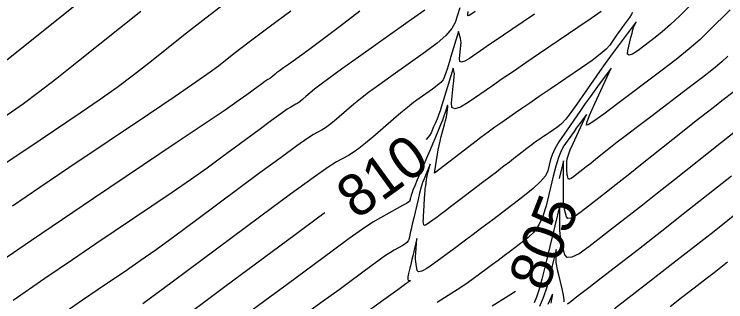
# Model space of a CAD drawing. Extents: x 2079879 to 2092887, y 778083 to 784051.
# Drawn here: x 2083989.89 to 2084037.6, y 780844.44 to 780863.74 of the extents above; entities that cross this region are included whole.
import ezdxf

# ---------------------------------------------------------------- set-up
doc = ezdxf.new("R2010")
doc.units = 0
doc.layers.add('DT_X_Contour_Major', color=7, linetype='Continuous')
doc.layers.add('DT_X_Contour_Minor', color=7, linetype='Continuous')

msp = doc.modelspace()

# ---------------------------------------------------------------- linework, layer by layer
at = {"layer": 'DT_X_Contour_Major'}
for points in [[(2084008.442, 780863.946), (2084006.976, 780862.858), (2084005.831, 780862.001), (2084005.007, 780861.378), (2084004.503, 780860.986), (2084003.588, 780860.253), (2084003.037, 780859.844), (2084002.071, 780859.167), (2084000.69, 780858.224), (2083998.894, 780857.012), (2083993.551, 780853.426), (2083991.605, 780852.114), (2083989.773, 780850.868)], [(2084029.255, 780863.92), (2084028.568, 780863.45), (2084027.694, 780862.855), (2084025.115, 780861.102), (2084024.193, 780860.474), (2084023.36, 780859.904), (2084022.616, 780859.394), (2084021.962, 780858.942), (2084020.336, 780857.815), (2084019.808, 780857.497), (2084019.445, 780857.388), (2084019.245, 780857.488), (2084019.21, 780857.798), (2084019.334, 780858.902), (2084019.372, 780859.272), (2084019.396, 780859.552), (2084019.403, 780859.743), (2084019.395, 780859.844), (2084019.321, 780860.111), (2084018.67, 780857.988), (2084018.544, 780857.578), (2084018.443, 780857.26), (2084018.367, 780857.033), (2084018.318, 780856.896), (2084018.219, 780856.655), (2084018.178, 780856.556), (2084018.131, 780856.443), (2084018.076, 780856.314), (2084018.015, 780856.171), (2084017.841, 780855.767), (2084017.73, 780855.588), (2084017.528, 780855.353), (2084017.497, 780855.322)], [(2084038.17, 780858.541), (2084037.347, 780857.919), (2084036.95, 780857.614), (2084036.377, 780857.166), (2084035.628, 780856.574), (2084034.702, 780855.84), (2084032, 780853.69), (2084031.057, 780852.942), (2084030.257, 780852.309), (2084029.599, 780851.792), (2084029.084, 780851.39), (2084027.899, 780850.473), (2084027.505, 780850.195), (2084027.21, 780850.048), (2084027.015, 780850.033), (2084026.92, 780850.149), (2084026.799, 780850.633), (2084026.76, 780850.846), (2084026.732, 780851.123), (2084026.716, 780851.463), (2084026.712, 780851.867), (2084026.721, 780853.901), (2084026.438, 780852.724), (2084026.434, 780852.706)], [(2084010.72, 780850.406), (2084010.313, 780850.113), (2084008.721, 780848.939), (2084004.016, 780845.443), (2084002.4, 780844.244), (2084001.079, 780843.267), (2084000.055, 780842.513), (2083999.326, 780841.983), (2083997.776, 780840.865), (2083996.886, 780840.232), (2083995.377, 780839.173), (2083993.25, 780837.687), (2083990.504, 780835.775), (2083982.357, 780830.105)], [(2084023.511, 780845.128), (2084023.193, 780844.924), (2084022.658, 780844.588), (2084021.945, 780844.143)]]:
    msp.add_lwpolyline(points, dxfattribs=at)
at = {"layer": 'DT_X_Contour_Minor'}
for points in [[(2083995.306, 780865.402), (2083989.504, 780860.752), (2083987.598, 780859.226), (2083986.234, 780858.133), (2083985.409, 780857.473), (2083985.126, 780857.247), (2083985.09, 780857.224), (2083985.078, 780857.215), (2083985.065, 780857.207), (2083985.054, 780857.199), (2083985.043, 780857.192), (2083985.016, 780857.172), (2083984.53, 780856.842), (2083983.092, 780855.865), (2083980.702, 780854.242), (2083977.361, 780851.971), (2083967.182, 780845.056), (2083963.771, 780842.735), (2083961.174, 780840.96), (2083959.391, 780839.731), (2083958.421, 780839.047), (2083956.92, 780837.951), (2083956.105, 780837.363)], [(2084003.894, 780864.365), (2084002.529, 780863.317), (2084001.437, 780862.458), (2083998.893, 780860.419), (2083997.891, 780859.638), (2083996.792, 780858.823), (2083995.596, 780857.974), (2083994.305, 780857.091), (2083990.731, 780854.692), (2083989.429, 780853.814), (2083988.204, 780852.981), (2083987.055, 780852.192), (2083985.983, 780851.447), (2083983.225, 780849.52), (2083981.981, 780848.657), (2083980.316, 780847.514), (2083978.23, 780846.089), (2083975.723, 780844.384), (2083968.479, 780839.462), (2083965.895, 780837.696), (2083963.577, 780836.09), (2083961.525, 780834.644), (2083959.739, 780833.357), (2083955.331, 780830.138)], [(2084017.433, 780864.019), (2084016.318, 780863.228), (2084012.971, 780860.859), (2084011.845, 780860.059), (2084010.979, 780859.433), (2084010.373, 780858.982), (2084010.027, 780858.707), (2084009.45, 780858.206), (2084009.244, 780858.033), (2084009.062, 780857.89), (2084008.902, 780857.777), (2084008.765, 780857.693), (2084008.429, 780857.51), (2084008.202, 780857.364), (2084007.774, 780857.061), (2084007.143, 780856.601), (2084006.31, 780855.985), (2084003.82, 780854.135), (2084002.827, 780853.409), (2084001.713, 780852.62), (2084000.48, 780851.767), (2083999.127, 780850.85), (2083995.358, 780848.32), (2083993.8, 780847.265), (2083991.953, 780845.999), (2083989.817, 780844.521)], [(2084019.77, 780864.154), (2084019.449, 780863.175), (2084019.235, 780862.777), (2084018.833, 780862.317), (2084018.244, 780861.794), (2084017.467, 780861.209), (2084015.146, 780859.566), (2084014.338, 780858.987), (2084013.656, 780858.483), (2084013.1, 780858.053), (2084012.67, 780857.697), (2084011.691, 780856.848), (2084011.344, 780856.555), (2084011.034, 780856.313), (2084010.763, 780856.12), (2084010.53, 780855.979), (2084009.961, 780855.669), (2084009.577, 780855.42), (2084008.85, 780854.906), (2084007.78, 780854.127), (2084006.369, 780853.083), (2084002.147, 780849.946), (2084000.669, 780848.854), (2083999.401, 780847.932), (2083998.343, 780847.179), (2083997.495, 780846.595), (2083995.512, 780845.264), (2083994.476, 780844.558), (2083992.856, 780843.439)], [(2084035.224, 780864.325), (2084034.518, 780863.628), (2084033.891, 780863.038), (2084033.342, 780862.553), (2084032.873, 780862.175), (2084031.725, 780861.307), (2084031.358, 780861.063), (2084031.12, 780860.981), (2084031.009, 780861.061), (2084031.026, 780861.303), (2084031.243, 780862.167), (2084031.317, 780862.457), (2084031.378, 780862.682), (2084031.426, 780862.841), (2084031.461, 780862.935), (2084031.591, 780863.217), (2084030.183, 780861.341), (2084029.866, 780860.913), (2084029.519, 780860.433), (2084029.143, 780859.901), (2084028.736, 780859.317), (2084027.613, 780857.691), (2084027.217, 780857.139), (2084026.873, 780856.703), (2084026.58, 780856.383), (2084026.339, 780856.178), (2084025.764, 780855.787), (2084025.562, 780855.65), (2084025.389, 780855.532), (2084025.244, 780855.433), (2084025.127, 780855.352), (2084024.854, 780855.163), (2084024.741, 780855.082), (2084024.605, 780854.982), (2084024.447, 780854.863), (2084024.268, 780854.725), (2084023.758, 780854.331), (2084023.402, 780854.056), (2084023.243, 780853.932), (2084023.096, 780853.819), (2084022.723, 780853.53), (2084022.528, 780853.381), (2084022.225, 780853.149), (2084021.814, 780852.836), (2084021.295, 780852.44), (2084019.765, 780851.277), (2084019.239, 780850.878), (2084018.811, 780850.554), (2084018.479, 780850.304), (2084018.245, 780850.129), (2084017.748, 780849.762), (2084017.583, 780849.648), (2084017.463, 780849.583), (2084017.387, 780849.567), (2084017.356, 780849.599), (2084017.33, 780849.749), (2084017.324, 780849.839), (2084017.326, 780849.995), (2084017.335, 780850.218), (2084017.352, 780850.508), (2084017.408, 780851.369), (2084017.428, 780851.659), (2084017.444, 780851.884), (2084017.458, 780852.043), (2084017.469, 780852.137), (2084017.504, 780852.365), (2084017.514, 780852.433), (2084017.525, 780852.505), (2084017.537, 780852.582), (2084017.569, 780852.792), (2084017.583, 780852.874), (2084017.602, 780852.964), (2084017.624, 780853.062), (2084017.651, 780853.167), (2084017.786, 780853.673), (2084017.565, 780853.131), (2084017.518, 780853.017), (2084017.472, 780852.908), (2084017.428, 780852.803), (2084017.385, 780852.702), (2084017.272, 780852.44), (2084017.221, 780852.295), (2084017.154, 780852.059), (2084017.07, 780851.732), (2084016.969, 780851.312), (2084016.678, 780850.071), (2084016.58, 780849.65), (2084016.502, 780849.318), (2084016.446, 780849.076), (2084016.41, 780848.922), (2084016.345, 780848.631), (2084016.298, 780848.522), (2084016.208, 780848.413), (2084016.074, 780848.304), (2084015.896, 780848.195), (2084015.363, 780847.905), (2084015.119, 780847.758), (2084014.787, 780847.536), (2084014.367, 780847.239), (2084013.86, 780846.867), (2084012.389, 780845.774), (2084011.67, 780845.245), (2084010.618, 780844.478), (2084009.231, 780843.474)], [(2084037.892, 780864.041), (2084036.478, 780862.62), (2084035.879, 780862.051), (2084035.142, 780861.411), (2084034.267, 780860.7), (2084033.255, 780859.918), (2084030.37, 780857.737), (2084029.427, 780857.033), (2084028.76, 780856.558), (2084028.369, 780856.311), (2084028.255, 780856.293), (2084028.319, 780856.548), (2084028.369, 780856.695), (2084028.472, 780856.944), (2084028.627, 780857.296), (2084028.834, 780857.75), (2084029.925, 780860.108), (2084029, 780858.876), (2084028.778, 780858.574), (2084028.507, 780858.196), (2084028.187, 780857.742), (2084027.818, 780857.212), (2084026.771, 780855.696), (2084026.419, 780855.163), (2084026.147, 780854.7), (2084025.957, 780854.308), (2084025.848, 780853.987), (2084025.666, 780853.224), (2084025.511, 780852.901), (2084025.183, 780852.505), (2084024.682, 780852.036), (2084024.007, 780851.494), (2084021.977, 780849.951), (2084021.246, 780849.396), (2084020.574, 780848.889), (2084019.962, 780848.431), (2084019.41, 780848.02), (2084018.016, 780846.99), (2084017.555, 780846.672), (2084017.218, 780846.489), (2084017.005, 780846.443), (2084016.916, 780846.533), (2084016.844, 780846.955), (2084016.822, 780847.12), (2084016.81, 780847.298), (2084016.808, 780847.489), (2084016.817, 780847.693), (2084016.881, 780848.678), (2084016.609, 780847.516), (2084016.553, 780847.278), (2084016.502, 780847.06), (2084016.457, 780846.864), (2084016.417, 780846.688), (2084016.317, 780846.247), (2084016.289, 780846.102), (2084016.279, 780845.995), (2084016.286, 780845.928), (2084016.312, 780845.899), (2084016.406, 780845.875), (2084016.432, 780845.865), (2084016.442, 780845.853), (2084016.436, 780845.839), (2084016.413, 780845.822), (2084016.331, 780845.774), (2084016.295, 780845.752), (2084016.252, 780845.723), (2084016.202, 780845.686), (2084016.143, 780845.642), (2084015.975, 780845.514), (2084015.618, 780845.254), (2084014.673, 780844.571), (2084013.14, 780843.464)], [(2083998.372, 780863.93), (2083994.199, 780860.586), (2083992.745, 780859.432), (2083991.513, 780858.478), (2083990.503, 780857.723), (2083989.715, 780857.169), (2083987.911, 780855.958), (2083987.253, 780855.515), (2083986.635, 780855.094), (2083986.055, 780854.696), (2083985.513, 780854.319), (2083984.121, 780853.346), (2083983.255, 780852.75), (2083981.704, 780851.689), (2083979.466, 780850.165), (2083976.542, 780848.178), (2083967.83, 780842.259), (2083964.833, 780840.216), (2083962.376, 780838.525), (2083960.458, 780837.187), (2083959.08, 780836.202), (2083956.125, 780834.045), (2083954.898, 780833.153)], [(2084013.068, 780863.94), (2084011.706, 780862.898), (2084010.624, 780862.076), (2084009.822, 780861.475), (2084009.3, 780861.094), (2084008.28, 780860.372), (2084007.938, 780860.128), (2084007.674, 780859.938), (2084007.489, 780859.801), (2084007.384, 780859.717), (2084007.208, 780859.564), (2084007.145, 780859.512), (2084007.09, 780859.468), (2084007.041, 780859.433), (2084006.999, 780859.408), (2084006.897, 780859.352), (2084006.828, 780859.308), (2084006.697, 780859.215), (2084006.505, 780859.075), (2084006.252, 780858.888), (2084005.493, 780858.324), (2084004.984, 780857.964), (2084004.025, 780857.308), (2084002.617, 780856.355), (2084000.759, 780855.105), (2083995.204, 780851.376), (2083993.124, 780849.973), (2083991.051, 780848.559), (2083988.983, 780847.136)], [(2084024.778, 780863.75), (2084023.251, 780862.712), (2084022.704, 780862.34), (2084022.211, 780862.003), (2084021.771, 780861.701), (2084021.383, 780861.433), (2084020.42, 780860.766), (2084020.108, 780860.577), (2084019.893, 780860.513), (2084019.775, 780860.572), (2084019.753, 780860.756), (2084019.827, 780861.409), (2084019.847, 780861.637), (2084019.854, 780861.828), (2084019.846, 780861.984), (2084019.825, 780862.105), (2084019.692, 780862.582), (2084019.174, 780860.892), (2084019.071, 780860.557), (2084018.984, 780860.276), (2084018.912, 780860.05), (2084018.857, 780859.878), (2084018.73, 780859.493), (2084018.646, 780859.336), (2084018.487, 780859.155), (2084018.255, 780858.949), (2084017.949, 780858.718), (2084017.035, 780858.071), (2084016.67, 780857.802), (2084016.262, 780857.482), (2084015.81, 780857.111), (2084015.314, 780856.688), (2084013.933, 780855.49), (2084013.443, 780855.077), (2084013.006, 780854.735), (2084012.624, 780854.464), (2084012.296, 780854.264), (2084011.494, 780853.827), (2084010.951, 780853.476), (2084009.926, 780852.751), (2084008.418, 780851.653), (2084006.427, 780850.181), (2084000.474, 780845.757), (2083998.512, 780844.299)], [(2084031.358, 780863.855), (2084031.27, 780863.693), (2084031.155, 780863.525), (2084030.811, 780863.067), (2084030.679, 780862.889), (2084030.54, 780862.697), (2084030.393, 780862.49), (2084030.24, 780862.27), (2084029.821, 780861.664), (2084029.585, 780861.398), (2084029.192, 780861.055), (2084028.641, 780860.636), (2084027.932, 780860.139), (2084025.832, 780858.711), (2084025.096, 780858.21), (2084024.463, 780857.779), (2084023.934, 780857.416), (2084023.508, 780857.122), (2084022.51, 780856.43), (2084022.114, 780856.149), (2084021.672, 780855.827), (2084021.187, 780855.462), (2084020.656, 780855.056), (2084018.078, 780853.061), (2084018.276, 780854.357), (2084018.324, 780854.639), (2084018.381, 780854.926), (2084018.448, 780855.221), (2084018.524, 780855.522), (2084018.74, 780856.335), (2084018.812, 780856.613), (2084018.867, 780856.838), (2084018.904, 780857.01), (2084018.923, 780857.129), (2084018.951, 780857.376), (2084018.959, 780857.458), (2084018.965, 780857.52), (2084018.966, 780857.562), (2084018.965, 780857.584), (2084018.95, 780857.639), (2084018.816, 780857.203), (2084018.773, 780857.078), (2084018.702, 780856.889), (2084018.602, 780856.635), (2084018.474, 780856.318), (2084018.093, 780855.385), (2084017.944, 780855.024), (2084017.784, 780854.64), (2084017.612, 780854.233), (2084017.427, 780853.803), (2084016.921, 780852.627), (2084016.753, 780852.231), (2084016.627, 780851.928), (2084016.546, 780851.718), (2084016.507, 780851.599), (2084016.462, 780851.406), (2084016.446, 780851.341), (2084016.434, 780851.289), (2084016.426, 780851.252), (2084016.42, 780851.228), (2084016.41, 780851.183), (2084016.354, 780851.139), (2084016.195, 780851.043), (2084015.931, 780850.894), (2084015.563, 780850.691), (2084014.445, 780850.082), (2084013.933, 780849.774), (2084013.237, 780849.308), (2084012.356, 780848.685), (2084011.29, 780847.903), (2084008.202, 780845.608), (2084007.035, 780844.744), (2084005.848, 780843.873)], [(2084020.805, 780863.924), (2084020.505, 780863.716), (2084020.408, 780863.658), (2084020.341, 780863.638), (2084020.304, 780863.656), (2084020.297, 780863.713), (2084020.32, 780863.917)], [(2084037.733, 780860.915), (2084037.336, 780860.545), (2084036.775, 780860.072), (2084036.05, 780859.494), (2084035.16, 780858.812), (2084032.571, 780856.855), (2084031.675, 780856.175), (2084030.929, 780855.605), (2084030.332, 780855.145), (2084029.885, 780854.794), (2084028.893, 780854.005), (2084028.547, 780853.73), (2084028.253, 780853.498), (2084028.012, 780853.308), (2084027.823, 780853.161), (2084027.388, 780852.824), (2084027.243, 780852.722), (2084027.135, 780852.668), (2084027.063, 780852.663), (2084027.028, 780852.705), (2084026.984, 780852.883), (2084026.969, 780852.963), (2084026.959, 780853.07), (2084026.954, 780853.205), (2084026.952, 780853.366), (2084026.954, 780853.832), (2084026.979, 780854.038), (2084027.053, 780854.306), (2084027.175, 780854.635), (2084027.346, 780855.027), (2084028.258, 780856.998), (2084027.818, 780856.412), (2084027.712, 780856.268), (2084027.583, 780856.088), (2084027.431, 780855.872), (2084027.255, 780855.619), (2084026.756, 780854.898), (2084026.57, 780854.568), (2084026.387, 780854.119), (2084026.205, 780853.552), (2084026.026, 780852.866), (2084025.551, 780850.878), (2084025.34, 780850.185), (2084025.066, 780849.595), (2084024.727, 780849.109), (2084024.324, 780848.726), (2084023.164, 780847.844), (2084022.739, 780847.522), (2084022.337, 780847.219), (2084021.957, 780846.935), (2084021.599, 780846.669), (2084020.673, 780845.984), (2084020.322, 780845.731), (2084019.966, 780845.484), (2084019.604, 780845.243), (2084019.237, 780845.009), (2084018.248, 780844.394)], [(2084038.387, 780855.985), (2084037.309, 780855.127), (2084034.159, 780852.621), (2084033.034, 780851.729), (2084032.024, 780850.931), (2084031.128, 780850.228), (2084030.345, 780849.619), (2084028.411, 780848.122), (2084027.767, 780847.668), (2084027.286, 780847.428), (2084026.968, 780847.403), (2084026.812, 780847.592), (2084026.615, 780848.383), (2084026.55, 780848.678), (2084026.504, 780848.973), (2084026.477, 780849.266), (2084026.469, 780849.559), (2084026.475, 780850.92), (2084025.478, 780846.772), (2084025.273, 780845.956), (2084025.084, 780845.283), (2084024.912, 780844.754), (2084024.757, 780844.37)], [(2084037.986, 780852.879), (2084035.491, 780850.894), (2084034.555, 780850.153), (2084033.619, 780849.416), (2084032.683, 780848.683), (2084031.746, 780847.956), (2084029.247, 780846.022), (2084028.417, 780845.38), (2084027.801, 780844.904), (2084027.399, 780844.593), (2084027.21, 780844.448), (2084026.993, 780844.282)], [(2084038.663, 780850.631), (2084036.823, 780849.168), (2084036.133, 780848.621), (2084035.443, 780848.077), (2084034.753, 780847.538), (2084034.062, 780847.001), (2084032.22, 780845.576), (2084031.528, 780845.041), (2084030.833, 780844.507), (2084030.137, 780843.974)], [(2084026.77, 780844.428), (2084026.776, 780844.554), (2084026.755, 780844.744), (2084026.708, 780844.999), (2084026.634, 780845.317), (2084026.4, 780846.253), (2084026.324, 780846.579), (2084026.269, 780846.853), (2084026.237, 780847.077), (2084026.226, 780847.25), (2084026.229, 780847.939), (2084025.725, 780845.84), (2084025.584, 780845.348), (2084025.378, 780844.774), (2084025.107, 780844.117)], [(2084037.711, 780847.089), (2084037.267, 780846.739), (2084036.823, 780846.392), (2084036.378, 780846.046), (2084035.192, 780845.129), (2084034.638, 780844.702), (2084033.866, 780844.111)], [(2084025.89, 780844.355), (2084025.944, 780844.623), (2084025.967, 780844.733), (2084025.984, 780844.816), (2084025.99, 780844.844), (2084025.993, 780844.866), (2084025.994, 780844.883), (2084025.993, 780844.895), (2084025.987, 780844.917), (2084025.985, 780844.925), (2084025.984, 780844.932), (2084025.983, 780844.937), (2084025.983, 780844.942), (2084025.983, 780844.959), (2084025.971, 780844.907), (2084025.895, 780844.741), (2084025.672, 780844.265)]]:
    msp.add_lwpolyline(points, dxfattribs=at)

# ---------------------------------------------------------------- texts
at = {"layer": 'DT_X_Contour_Major'}
for s, rotation, p in [('810', 35.9589, (2084012.848, 780849.913)), ('805', 68.9127, (2084025.569, 780845.022))]:
    msp.add_text(s, height=2.8, rotation=rotation, dxfattribs=at).set_placement(p)

doc.saveas('drawing.dxf')
